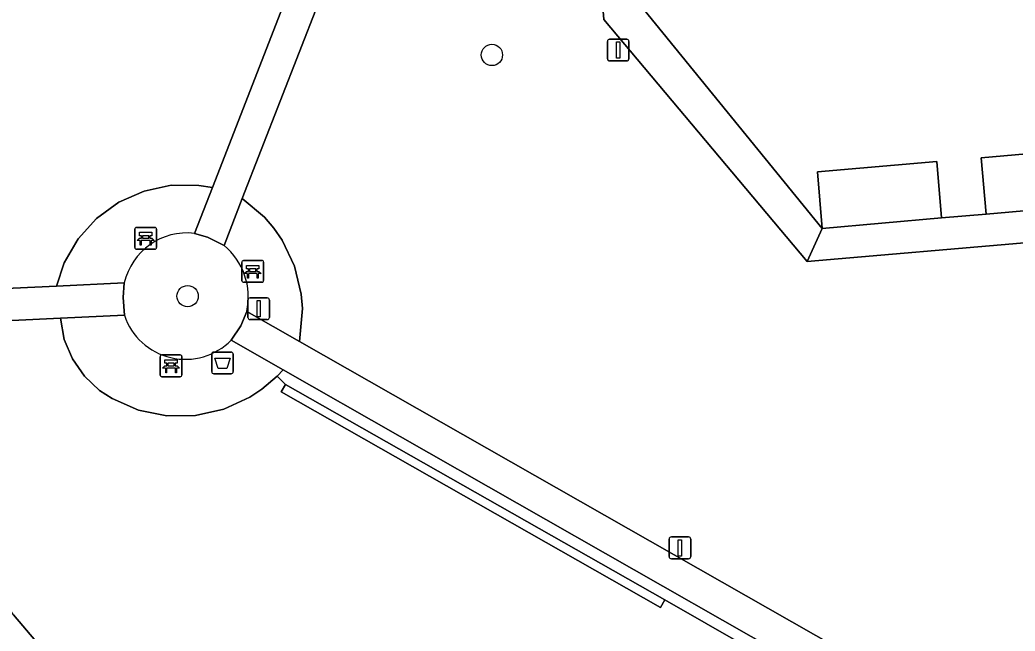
# Model space of a CAD drawing. Extents: x 162989 to 165008, y 383432 to 384338.
# Drawn here: x 164220.11 to 164265.83, y 383679.6 to 383707.68 of the extents above; entities that cross this region are included whole.
import ezdxf

# ---------------------------------------------------------------- set-up
doc = ezdxf.new("R2010")
doc.units = 0
for name, color, linetype in [('IMGEO_Afvalbak', 7, 'Continuous'), ('IMGEO_Bank', 7, 'Continuous'), ('IMGEO_Boom', 7, 'Continuous'), ('IMGEO_Erf', 7, 'Continuous'), ('IMGEO_Groenvoorziening', 7, 'Continuous'), ('IMGEO_Lichtmast', 7, 'Continuous'), ('IMGEO_Pand', 7, 'Continuous'), ('IMGEO_Voetpad_halfverhard', 7, 'Continuous'), ('IMGEO_Voetpad_open', 7, 'Continuous')]:
    doc.layers.add(name, color=color, linetype=linetype)

msp = doc.modelspace()

# ---------------------------------------------------------------- linework, layer by layer
at = {"layer": 'IMGEO_Afvalbak'}
for p, q in [((164228.923, 383691.516), (164228.923, 383692.316)), ((164228.923, 383692.316), (164228.923, 383691.516)), ((164229.023, 383692.416), (164229.813, 383692.416)), ((164229.813, 383692.416), (164229.023, 383692.416)), ((164229.913, 383692.316), (164229.913, 383691.516)), ((164229.913, 383691.516), (164229.913, 383692.316)), ((164229.813, 383691.416), (164229.023, 383691.416)), ((164229.023, 383691.416), (164229.813, 383691.416))]:
    msp.add_line(p, q, dxfattribs=at)
msp.add_lwpolyline([(164229.066, 383692.13), (164229.77, 383692.13), (164229.621, 383691.66), (164229.215, 383691.66), (164229.066, 383692.13)], dxfattribs=at)
for centre, start, end in [((164229.023, 383692.316), 90, 180), ((164229.023, 383692.316), 90, 180), ((164229.813, 383692.316), 0, 90), ((164229.813, 383692.316), 360, 90), ((164229.023, 383691.516), 180, 270), ((164229.023, 383691.516), 180, 270), ((164229.813, 383691.516), 270, 0), ((164229.813, 383691.516), 270, 0)]:
    msp.add_arc(centre, 0.1, start, end, dxfattribs=at)
at = {"layer": 'IMGEO_Bank'}
for p, q in [((164225.465, 383698.141), (164226.306, 383698.141)), ((164226.306, 383698.141), (164225.465, 383698.141)), ((164225.39, 383697.216), (164225.39, 383698.057)), ((164225.39, 383698.057), (164225.39, 383697.216)), ((164225.699, 383697.647), (164225.699, 383697.753)), ((164225.743, 383697.753), (164225.743, 383697.647)), ((164226.031, 383697.759), (164225.749, 383697.759)), ((164225.749, 383697.641), (164226.031, 383697.641)), ((164226.037, 383697.647), (164226.037, 383697.753)), ((164226.081, 383697.753), (164226.081, 383697.647)), ((164226.39, 383698.066), (164226.39, 383697.225)), ((164226.39, 383697.225), (164226.39, 383698.066)), ((164226.087, 383697.539), (164225.694, 383697.539)), ((164226.315, 383697.141), (164225.474, 383697.141)), ((164225.474, 383697.141), (164226.315, 383697.141)), ((164230.31, 383695.695), (164230.31, 383696.536)), ((164230.31, 383696.536), (164230.31, 383695.695)), ((164230.385, 383696.62), (164231.226, 383696.62)), ((164231.226, 383696.62), (164230.385, 383696.62)), ((164231.31, 383696.545), (164231.31, 383695.704)), ((164231.31, 383695.704), (164231.31, 383696.545)), ((164231.007, 383696.018), (164230.614, 383696.018)), ((164230.619, 383696.126), (164230.619, 383696.232)), ((164230.663, 383696.232), (164230.663, 383696.126)), ((164230.951, 383696.238), (164230.669, 383696.238)), ((164230.669, 383696.12), (164230.951, 383696.12)), ((164230.957, 383696.126), (164230.957, 383696.232)), ((164231.001, 383696.232), (164231.001, 383696.126)), ((164231.235, 383695.62), (164230.394, 383695.62)), ((164230.394, 383695.62), (164231.235, 383695.62)), ((164226.555, 383691.357), (164226.555, 383692.198)), ((164226.555, 383692.198), (164226.555, 383691.357)), ((164226.63, 383692.282), (164227.471, 383692.282)), ((164227.471, 383692.282), (164226.63, 383692.282)), ((164227.555, 383692.207), (164227.555, 383691.366)), ((164227.555, 383691.366), (164227.555, 383692.207)), ((164227.252, 383691.68), (164226.859, 383691.68)), ((164226.864, 383691.788), (164226.864, 383691.894)), ((164226.908, 383691.894), (164226.908, 383691.788)), ((164227.196, 383691.9), (164226.914, 383691.9)), ((164226.914, 383691.782), (164227.196, 383691.782)), ((164227.202, 383691.788), (164227.202, 383691.894)), ((164227.246, 383691.894), (164227.246, 383691.788)), ((164227.48, 383691.282), (164226.639, 383691.282)), ((164226.639, 383691.282), (164227.48, 383691.282))]:
    msp.add_line(p, q, dxfattribs=at)
for points in [[(164225.637, 383697.539), (164225.495, 383697.539), (164225.607, 383697.641), (164225.693, 383697.641)], [(164225.693, 383697.759), (164225.607, 383697.759), (164225.607, 383697.92), (164226.17, 383697.92), (164226.17, 383697.759), (164226.087, 383697.759)], [(164226.087, 383697.641), (164226.17, 383697.641), (164226.282, 383697.539), (164226.143, 383697.539)], [(164225.687, 383697.532), (164225.687, 383697.325), (164225.644, 383697.325), (164225.644, 383697.532)], [(164226.137, 383697.532), (164226.137, 383697.325), (164226.093, 383697.325), (164226.093, 383697.532)], [(164230.613, 383696.238), (164230.527, 383696.238), (164230.527, 383696.399), (164231.09, 383696.399), (164231.09, 383696.238), (164231.007, 383696.238)], [(164230.557, 383696.018), (164230.415, 383696.018), (164230.527, 383696.12), (164230.613, 383696.12)], [(164230.607, 383696.011), (164230.607, 383695.804), (164230.564, 383695.804), (164230.564, 383696.011)], [(164231.007, 383696.12), (164231.09, 383696.12), (164231.202, 383696.018), (164231.063, 383696.018)], [(164231.057, 383696.011), (164231.057, 383695.804), (164231.013, 383695.804), (164231.013, 383696.011)], [(164226.802, 383691.68), (164226.66, 383691.68), (164226.772, 383691.782), (164226.858, 383691.782)], [(164226.858, 383691.9), (164226.772, 383691.9), (164226.772, 383692.061), (164227.335, 383692.061), (164227.335, 383691.9), (164227.252, 383691.9)], [(164226.852, 383691.673), (164226.852, 383691.466), (164226.809, 383691.466), (164226.809, 383691.673)], [(164227.252, 383691.782), (164227.335, 383691.782), (164227.447, 383691.68), (164227.308, 383691.68)], [(164227.302, 383691.673), (164227.302, 383691.466), (164227.258, 383691.466), (164227.258, 383691.673)]]:
    msp.add_lwpolyline(points, dxfattribs=at)
for centre, radius, start, end in [((164225.468, 383698.063), 0.0779, 92.4484, 184.2845), ((164225.468, 383698.063), 0.0779, 92.4484, 184.2845), ((164226.312, 383698.063), 0.0779, 2.4484, 94.2845), ((164226.312, 383698.063), 0.0779, 2.4484, 94.2845), ((164225.692, 383697.752), 0.00671, 2.8957, 87.1043), ((164225.692, 383697.648), 0.00671, 272.8957, 357.1043), ((164225.749, 383697.752), 0.00671, 92.8957, 177.1043), ((164225.749, 383697.648), 0.00671, 182.8957, 267.1043), ((164226.031, 383697.752), 0.00671, 2.8957, 87.1043), ((164226.031, 383697.648), 0.00671, 272.8957, 357.1043), ((164226.088, 383697.752), 0.00671, 92.8957, 177.1043), ((164226.088, 383697.648), 0.00671, 182.8957, 267.1043), ((164225.468, 383697.219), 0.0779, 182.4484, 274.2845), ((164225.468, 383697.219), 0.0779, 182.4484, 274.2845), ((164225.637, 383697.532), 0.00671, 2.8957, 87.1043), ((164225.694, 383697.532), 0.00671, 92.8957, 177.1043), ((164226.086, 383697.532), 0.00671, 2.8957, 87.1043), ((164226.143, 383697.532), 0.00671, 92.8957, 177.1043), ((164226.312, 383697.219), 0.0779, 272.4484, 4.2845), ((164226.312, 383697.219), 0.0779, 272.4484, 4.2845), ((164230.388, 383696.542), 0.0779, 92.4484, 184.2845), ((164230.388, 383696.542), 0.0779, 92.4484, 184.2845), ((164231.232, 383696.542), 0.0779, 2.4484, 94.2845), ((164231.232, 383696.542), 0.0779, 2.4484, 94.2845), ((164230.557, 383696.011), 0.00671, 2.8957, 87.1043), ((164230.614, 383696.011), 0.00671, 92.8957, 177.1043), ((164230.612, 383696.231), 0.00671, 2.8957, 87.1043), ((164230.612, 383696.127), 0.00671, 272.8957, 357.1043), ((164230.669, 383696.231), 0.00671, 92.8957, 177.1043), ((164230.669, 383696.127), 0.00671, 182.8957, 267.1043), ((164230.951, 383696.231), 0.00671, 2.8957, 87.1043), ((164230.951, 383696.127), 0.00671, 272.8957, 357.1043), ((164231.008, 383696.231), 0.00671, 92.8957, 177.1043), ((164231.008, 383696.127), 0.00671, 182.8957, 267.1043), ((164231.006, 383696.011), 0.00671, 2.8957, 87.1043), ((164231.063, 383696.011), 0.00671, 92.8957, 177.1043), ((164230.388, 383695.698), 0.0779, 182.4484, 274.2845), ((164230.388, 383695.698), 0.0779, 182.4484, 274.2845), ((164231.232, 383695.698), 0.0779, 272.4484, 4.2845), ((164231.232, 383695.698), 0.0779, 272.4484, 4.2845), ((164226.633, 383692.204), 0.0779, 92.4484, 184.2845), ((164226.633, 383692.204), 0.0779, 92.4484, 184.2845), ((164227.477, 383692.204), 0.0779, 2.4484, 94.2845), ((164227.477, 383692.204), 0.0779, 2.4484, 94.2845), ((164226.802, 383691.673), 0.00671, 2.8957, 87.1043), ((164226.859, 383691.673), 0.00671, 92.8957, 177.1043), ((164226.857, 383691.893), 0.00671, 2.8957, 87.1043), ((164226.857, 383691.789), 0.00671, 272.8957, 357.1043), ((164226.914, 383691.893), 0.00671, 92.8957, 177.1043), ((164226.914, 383691.789), 0.00671, 182.8957, 267.1043), ((164227.196, 383691.893), 0.00671, 2.8957, 87.1043), ((164227.196, 383691.789), 0.00671, 272.8957, 357.1043), ((164227.253, 383691.893), 0.00671, 92.8957, 177.1043), ((164227.253, 383691.789), 0.00671, 182.8957, 267.1043), ((164227.251, 383691.673), 0.00671, 2.8957, 87.1043), ((164227.308, 383691.673), 0.00671, 92.8957, 177.1043), ((164226.633, 383691.36), 0.0779, 182.4484, 274.2845), ((164226.633, 383691.36), 0.0779, 182.4484, 274.2845), ((164227.477, 383691.36), 0.0779, 272.4484, 4.2845), ((164227.477, 383691.36), 0.0779, 272.4484, 4.2845)]:
    msp.add_arc(centre, radius, start, end, dxfattribs=at)
at = {"layer": 'IMGEO_Boom'}
for centre in [(164241.794, 383706.066), (164227.817, 383694.985)]:
    msp.add_circle(centre, 0.489, dxfattribs=at)
at = {"layer": 'IMGEO_Erf'}
msp.add_lwpolyline([(164248.438, 383708.569), (164256.975, 383698.1), (164256.75, 383700.69), (164262.229, 383701.166), (164262.454, 383698.576), (164264.496, 383698.753), (164264.271, 383701.343), (164269.305, 383701.78)], dxfattribs=at)
at = {"layer": 'IMGEO_Groenvoorziening'}
for points in [[(164326.971, 383702.661), (164321.715, 383702.2), (164314.562, 383701.586), (164314.578, 383697.987), (164311.926, 383695.446), (164309.031, 383695.624), (164307.012, 383696.322), (164303.483, 383696.118), (164302.347, 383695.997), (164301.142, 383696.115), (164300.555, 383696.268), (164299.446, 383696.752), (164298.402, 383697.488), (164297.742, 383698.242), (164297.254, 383699.117), (164296.959, 383700.074), (164292.231, 383699.668), (164272.008, 383697.931), (164266.611, 383697.467), (164256.273, 383696.579), (164246.936, 383707.693), (164246.055, 383718.926), (164234.578, 383718.423), (164235.003, 383713.302)], [(164202.858, 383694.565), (164221.788, 383695.448), (164222.15, 383696.517), (164222.786, 383697.614), (164223.635, 383698.555), (164224.661, 383699.299), (164225.82, 383699.813), (164227.06, 383700.076), (164228.328, 383700.074), (164228.955, 383699.974), (164233.165, 383710.817)], [(164233.808, 383708.421), (164230.327, 383699.47), (164231.346, 383698.606), (164231.777, 383698.104), (164232.154, 383697.559), (164232.728, 383696.367), (164233.041, 383695.082), (164233.095, 383694.422), (164232.956, 383692.906), (164292.205, 383659.168)], [(164228.136, 383697.866), (164228.955, 383699.974), (164228.328, 383700.074), (164227.06, 383700.076), (164225.82, 383699.813), (164224.661, 383699.299), (164223.635, 383698.555), (164222.786, 383697.614), (164222.15, 383696.517), (164221.788, 383695.448), (164224.909, 383695.594)], [(164230.53, 383694.287), (164232.956, 383692.906), (164233.095, 383694.422), (164233.041, 383695.082), (164232.728, 383696.367), (164232.154, 383697.559), (164231.777, 383698.104), (164231.346, 383698.606), (164230.327, 383699.47), (164229.489, 383697.313)], [(164266.823, 383671.245), (164249.733, 383681.035), (164249.535, 383680.687), (164232.116, 383690.584), (164232.314, 383690.932), (164231.924, 383691.306), (164231.234, 383690.71), (164230.682, 383690.344), (164229.478, 383689.793), (164228.187, 383689.505), (164226.864, 383689.492), (164225.567, 383689.754), (164224.353, 383690.28), (164223.775, 383690.649), (164223.073, 383691.31), (164222.525, 383692.102), (164222.152, 383692.991), (164221.971, 383693.966), (164214.929, 383693.637)], [(164224.915, 383694.104), (164221.971, 383693.966), (164222.152, 383692.991), (164222.525, 383692.102), (164223.073, 383691.31), (164223.775, 383690.649), (164224.353, 383690.28), (164225.567, 383689.754), (164226.864, 383689.492), (164228.187, 383689.505), (164229.478, 383689.793), (164230.682, 383690.344), (164231.234, 383690.71), (164231.924, 383691.306), (164232.207, 383691.604), (164229.82, 383692.965)], [(164283.189, 383646.287), (164286.4, 383650.875), (164267.076, 383653.218), (164267.105, 383653.443), (164222.043, 383677.997), (164220.848, 383679.134), (164219.823, 383680.343), (164218.93, 383681.652), (164218.179, 383683.048), (164217.578, 383684.515), (164217.133, 383686.036), (164214.929, 383693.637), (164202.716, 383693.065)], [(164219.823, 383680.343), (164220.848, 383679.134), (164222.043, 383677.997), (164267.105, 383653.443)]]:
    msp.add_lwpolyline(points, dxfattribs=at)
for points in [[(164290.225, 383658.074), (164291.095, 383657.581), (164291.325, 383657.911), (164232.207, 383691.604), (164231.924, 383691.306), (164232.314, 383690.932), (164249.733, 383681.035), (164266.823, 383671.245)], [(164232.116, 383690.584), (164249.535, 383680.687), (164249.733, 383681.035), (164232.314, 383690.932)]]:
    msp.add_lwpolyline(points, close=True, dxfattribs=at)
for centre, radius, start, end in [((164227.782, 383694.94), 2.947, 83.109, 167.1867), ((164227.552, 383694.954), 3.052, 347.3675, 50.6008), ((164227.716, 383695.035), 2.952, 198.3876, 315.4662)]:
    msp.add_arc(centre, radius, start, end, dxfattribs=at)
at = {"layer": 'IMGEO_Lichtmast'}
for p, q in [((164247.2, 383706.788), (164247.99, 383706.788)), ((164247.99, 383706.788), (164247.2, 383706.788)), ((164247.1, 383705.888), (164247.1, 383706.688)), ((164247.1, 383706.688), (164247.1, 383705.888)), ((164248.09, 383706.688), (164248.09, 383705.888)), ((164248.09, 383705.888), (164248.09, 383706.688)), ((164247.99, 383705.788), (164247.2, 383705.788)), ((164247.2, 383705.788), (164247.99, 383705.788)), ((164230.685, 383694.906), (164231.475, 383694.906)), ((164231.475, 383694.906), (164230.685, 383694.906)), ((164230.585, 383694.006), (164230.585, 383694.806)), ((164230.585, 383694.806), (164230.585, 383694.006)), ((164231.575, 383694.806), (164231.575, 383694.006)), ((164231.575, 383694.006), (164231.575, 383694.806)), ((164231.475, 383693.906), (164230.685, 383693.906)), ((164230.685, 383693.906), (164231.475, 383693.906)), ((164250.039, 383683.922), (164250.829, 383683.922)), ((164250.829, 383683.922), (164250.039, 383683.922)), ((164249.939, 383683.022), (164249.939, 383683.822)), ((164249.939, 383683.822), (164249.939, 383683.022)), ((164250.929, 383683.822), (164250.929, 383683.022)), ((164250.929, 383683.022), (164250.929, 383683.822)), ((164250.829, 383682.922), (164250.039, 383682.922)), ((164250.039, 383682.922), (164250.829, 383682.922))]:
    msp.add_line(p, q, dxfattribs=at)
for points in [[(164247.52, 383706.663), (164247.67, 383706.663), (164247.67, 383705.913), (164247.52, 383705.913), (164247.52, 383706.663)], [(164231.005, 383694.781), (164231.155, 383694.781), (164231.155, 383694.031), (164231.005, 383694.031), (164231.005, 383694.781)], [(164250.359, 383683.797), (164250.509, 383683.797), (164250.509, 383683.047), (164250.359, 383683.047), (164250.359, 383683.797)]]:
    msp.add_lwpolyline(points, dxfattribs=at)
for centre, start, end in [((164247.2, 383706.688), 90, 180), ((164247.2, 383706.688), 90, 180), ((164247.99, 383706.688), 0, 90), ((164247.99, 383706.688), 360, 90), ((164247.2, 383705.888), 180, 270), ((164247.2, 383705.888), 180, 270), ((164247.99, 383705.888), 270, 0), ((164247.99, 383705.888), 270, 0), ((164230.685, 383694.806), 90, 180), ((164230.685, 383694.806), 90, 180), ((164231.475, 383694.806), 0, 90), ((164231.475, 383694.806), 360, 90), ((164230.685, 383694.006), 180, 270), ((164230.685, 383694.006), 180, 270), ((164231.475, 383694.006), 270, 0), ((164231.475, 383694.006), 270, 0), ((164250.039, 383683.822), 90, 180), ((164250.039, 383683.822), 90, 180), ((164250.829, 383683.822), 0, 90), ((164250.829, 383683.822), 360, 90), ((164250.039, 383683.022), 180, 270), ((164250.039, 383683.022), 180, 270), ((164250.829, 383683.022), 270, 0), ((164250.829, 383683.022), 270, 0)]:
    msp.add_arc(centre, 0.1, start, end, dxfattribs=at)
at = {"layer": 'IMGEO_Pand'}
for points in [[(164269.305, 383701.78), (164264.271, 383701.343), (164264.496, 383698.753), (164269.527, 383699.19)], [(164256.975, 383698.1), (164262.454, 383698.576), (164262.229, 383701.166), (164256.75, 383700.69)]]:
    msp.add_lwpolyline(points, close=True, dxfattribs=at)
at = {"layer": 'IMGEO_Voetpad_halfverhard'}
for points in [[(164233.165, 383710.817), (164228.955, 383699.974), (164228.136, 383697.866), (164228.736, 383697.697), (164229.489, 383697.313), (164230.327, 383699.47), (164233.808, 383708.421)], [(164229.489, 383697.313), (164228.736, 383697.697), (164228.136, 383697.866)], [(164202.716, 383693.065), (164214.929, 383693.637), (164221.971, 383693.966), (164224.915, 383694.104), (164224.859, 383694.918), (164224.909, 383695.594), (164221.788, 383695.448), (164202.858, 383694.565)], [(164224.909, 383695.594), (164224.859, 383694.918), (164224.915, 383694.104)], [(164229.82, 383692.965), (164230.258, 383693.626), (164230.53, 383694.287)]]:
    msp.add_lwpolyline(points, dxfattribs=at)
msp.add_lwpolyline([(164232.956, 383692.906), (164230.53, 383694.287), (164230.258, 383693.626), (164229.82, 383692.965), (164232.207, 383691.604), (164291.325, 383657.911), (164292.205, 383659.168)], close=True, dxfattribs=at)
for centre, radius, start, end in [((164227.782, 383694.94), 2.947, 83.109, 167.1867), ((164227.552, 383694.954), 3.052, 347.3675, 50.6008), ((164227.716, 383695.035), 2.952, 198.3876, 315.4662)]:
    msp.add_arc(centre, radius, start, end, dxfattribs=at)
at = {"layer": 'IMGEO_Voetpad_open'}
msp.add_lwpolyline([(164247.574, 383719.058), (164255.931, 383719.721), (164255.809, 383721.266), (164252.866, 383721.014), (164250.336, 383720.798), (164246.717, 383720.489), (164245.938, 383720.422), (164246.033, 383719.205), (164246.055, 383718.926), (164246.936, 383707.693), (164256.273, 383696.579), (164256.975, 383698.1), (164248.438, 383708.569)], close=True, dxfattribs=at)
msp.add_lwpolyline([(164330.289, 383704.146), (164314.707, 383703.009), (164313.518, 383702.923), (164307.327, 383702.471), (164302.244, 383702.03), (164300.242, 383701.856), (164294.728, 383701.378), (164289.662, 383700.938), (164287.669, 383700.765), (164282.126, 383700.283), (164277.079, 383699.845), (164275.086, 383699.672), (164269.527, 383699.19), (164264.496, 383698.753), (164262.454, 383698.576), (164256.975, 383698.1), (164256.273, 383696.579), (164266.611, 383697.467), (164272.008, 383697.931), (164292.231, 383699.668), (164296.959, 383700.074), (164314.562, 383701.586), (164321.715, 383702.2), (164326.971, 383702.661)], dxfattribs=at)

doc.saveas('drawing.dxf')
